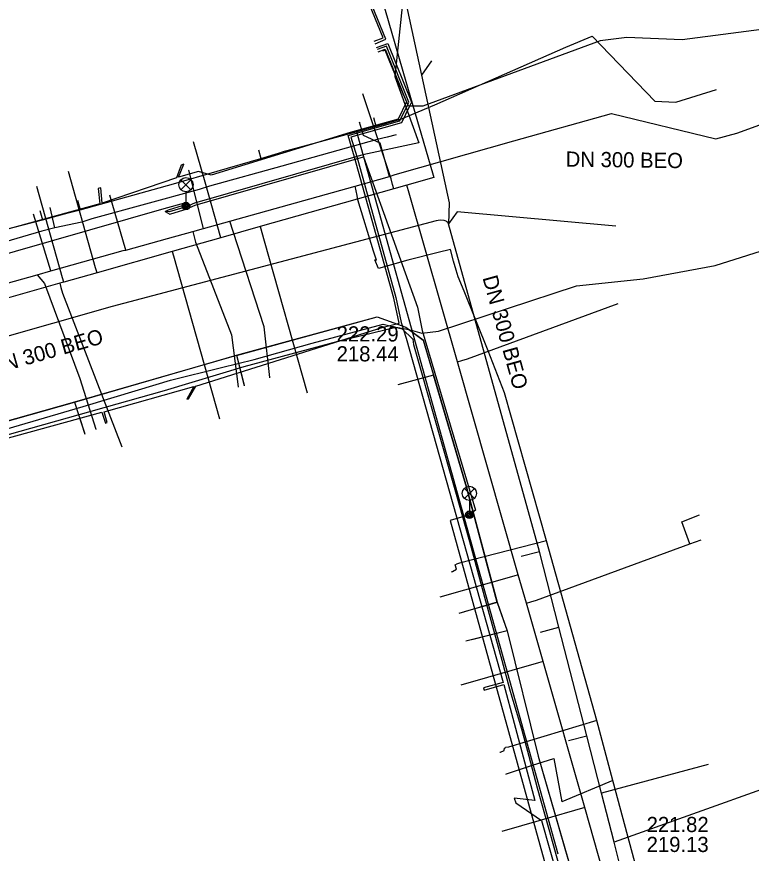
# Model space of a CAD drawing. Extents: x -595540 to -593988, y -1160850 to -1159202.
# Drawn here: x -595330.1 to -595291.35, y -1160188.81 to -1160144.71 of the extents above; entities that cross this region are included whole.
import ezdxf

# ---------------------------------------------------------------- set-up
doc = ezdxf.new("R2010")
doc.units = 0
for name, color, linetype in [('BVK-JEDNOTNA_popisy', 7, 'Continuous'), ('BVK-JEDNOTNA_trasa sítě', 7, 'Continuous'), ('BVK-VODOVOD_trasa sítě', 7, 'Continuous'), ('CETIN_kabel podzemní', 7, 'Continuous'), ('DESTOVA_trasa neprovozované sítě', 7, 'Continuous'), ('DSP-SDEL-VODAFONE_kabel', 7, 'Continuous'), ('EON-NN_kabel', 7, 'Continuous'), ('INNOGY-STL_trasa sítě', 7, 'Continuous'), ('JEDNOTNA_trasa neprovozované sítě', 7, 'Continuous'), ('QUANTCOM_kabel', 7, 'Continuous'), ('TSB_kabel VO', 7, 'Continuous'), ('TSB_lampy VO', 7, 'Continuous')]:
    doc.layers.add(name, color=color, linetype=linetype)

msp = doc.modelspace()

# ---------------------------------------------------------------- linework, layer by layer
at = {"layer": 'BVK-JEDNOTNA_popisy'}
for p, q in [((-595313.223, -1160161.952), (-595313.223, -1160161.952)), ((-595296.872, -1160187.814), (-595296.872, -1160187.814))]:
    msp.add_line(p, q, dxfattribs=at)
at = {"layer": 'BVK-JEDNOTNA_trasa sítě'}
for points in [[(-595311.529, -1160134.947), (-595308.749, -1160147.785), (-595307.29, -1160154.524), (-595307.319, -1160155.629)], [(-595298.501, -1160155.751), (-595306.863, -1160154.984), (-595307.319, -1160155.629)], [(-595307.319, -1160155.629), (-595307.358, -1160155.56), (-595307.405, -1160155.516), (-595307.453, -1160155.487), (-595307.558, -1160155.441), (-595307.752, -1160155.433), (-595307.87, -1160155.448), (-595307.977, -1160155.473), (-595325.068, -1160159.985), (-595337.794, -1160163.599), (-595339.266, -1160164.017), (-595342.269, -1160164.824)], [(-595297.873, -1160191.014), (-595297.883, -1160190.975), (-595298.119, -1160190.055), (-595298.59, -1160188.225), (-595299.254, -1160185.639), (-595300.03, -1160182.617), (-595301.501, -1160176.893), (-595302.529, -1160172.893), (-595307.319, -1160155.629)]]:
    msp.add_lwpolyline(points, dxfattribs=at)
at = {"layer": 'BVK-VODOVOD_trasa sítě'}
msp.add_line((-595309.397, -1160154.005), (-595309.517, -1160153.585), dxfattribs=at)
for points in [[(-595329.475, -1160078.021), (-595329.376, -1160078.675), (-595329.294, -1160079.227), (-595329.234, -1160079.629), (-595329.048, -1160080.866), (-595327.71, -1160085.484), (-595323.014, -1160101.701), (-595309.568, -1160148.128), (-595308.174, -1160152.941)], [(-595310.204, -1160153.779), (-595310.27, -1160153.547), (-595310.354, -1160153.25), (-595311.837, -1160148.768)], [(-595319.336, -1160156.359), (-595320.163, -1160153.431), (-595320.764, -1160151.302)], [(-595325.862, -1160158.202), (-595325.934, -1160157.946), (-595327.369, -1160152.868)], [(-595308.174, -1160152.941), (-595308.103, -1160153.186), (-595309.517, -1160153.585)], [(-595309.517, -1160153.585), (-595310.204, -1160153.779), (-595317.247, -1160155.769), (-595319.336, -1160156.359), (-595321.896, -1160157.082), (-595325.862, -1160158.202), (-595327.618, -1160158.698), (-595327.829, -1160158.758), (-595332.769, -1160160.153), (-595333.38, -1160160.326), (-595338.14, -1160161.67), (-595339.157, -1160161.957), (-595340.915, -1160162.454), (-595343.663, -1160163.231), (-595345.477, -1160163.744), (-595351.575, -1160165.468), (-595355.778, -1160166.656)], [(-595327.618, -1160158.698), (-595327.682, -1160158.47), (-595329.042, -1160153.656)], [(-595298.685, -1160191.495), (-595299.175, -1160189.75), (-595300.133, -1160186.399), (-595302.334, -1160178.704), (-595303.216, -1160175.619), (-595303.642, -1160174.128), (-595306.855, -1160162.894), (-595309.397, -1160154.005)], [(-595317.247, -1160155.769), (-595317.036, -1160156.517), (-595314.772, -1160164.531)], [(-595321.896, -1160157.082), (-595321.829, -1160157.319), (-595319.404, -1160165.906)], [(-595327.829, -1160158.758), (-595327.764, -1160158.987), (-595327.68, -1160159.287), (-595324.546, -1160167.375)], [(-595306.855, -1160162.894), (-595306.612, -1160162.825), (-595306.326, -1160162.743), (-595298.369, -1160159.817)], [(-595294.587, -1160172.489), (-595295.012, -1160171.332), (-595294.077, -1160170.965)], [(-595303.216, -1160175.619), (-595302.977, -1160175.55), (-595302.688, -1160175.467), (-595294.587, -1160172.489), (-595294.001, -1160172.274)], [(-595303.642, -1160174.128), (-595303.879, -1160174.196), (-595307.773, -1160175.309)], [(-595302.334, -1160178.704), (-595302.575, -1160178.773), (-595306.679, -1160179.947)], [(-595300.133, -1160186.399), (-595302.441, -1160187.059), (-595304.51, -1160187.651)]]:
    msp.add_lwpolyline(points, dxfattribs=at)
at = {"layer": 'CETIN_kabel podzemní'}
for points in [[(-595309.92, -1160150.15), (-595308.04, -1160149.35), (-595301.14, -1160146.31), (-595299.75, -1160145.74)], [(-595299.75, -1160145.74), (-595296.44, -1160149.16), (-595295.33, -1160149.21), (-595293.19, -1160148.55)], [(-595311.14, -1160150.49), (-595311.26, -1160150.04)], [(-595311.14, -1160150.49), (-595312.15, -1160150.77)], [(-595309.92, -1160150.15), (-595311.14, -1160150.49)], [(-595312.15, -1160150.77), (-595314.29, -1160151.36)], [(-595301.53, -1160188.86), (-595309.69, -1160159.62), (-595311.75, -1160152.24), (-595312.15, -1160150.77)], [(-595314.29, -1160151.36), (-595316.11, -1160151.85)], [(-595317.35, -1160151.72), (-595317.22, -1160152.18)], [(-595326.75, -1160154.88), (-595321.83, -1160153.52), (-595317.22, -1160152.18)], [(-595317.22, -1160152.18), (-595316.11, -1160151.85)], [(-595326.89, -1160154.37), (-595326.75, -1160154.88)], [(-595328.87, -1160154.92), (-595328.74, -1160155.41)], [(-595328.74, -1160155.41), (-595327.38, -1160155.05), (-595326.75, -1160154.88)], [(-595334.09, -1160156.82), (-595332.84, -1160156.47), (-595328.74, -1160155.41)], [(-595312.23, -1160160.84), (-595311.09, -1160160.52), (-595309.57, -1160161.08), (-595308.66, -1160161.75), (-595308.12, -1160163.6)], [(-595318.5, -1160162.56), (-595312.23, -1160160.84)], [(-595318.5, -1160162.56), (-595327.05, -1160165.02)], [(-595318.5, -1160162.56), (-595318.1, -1160164.17)], [(-595308.12, -1160163.6), (-595309.99, -1160164.11)], [(-595304.75, -1160175.58), (-595306.38, -1160169.51), (-595308.12, -1160163.6)], [(-595327.05, -1160165.02), (-595331.79, -1160166.36)], [(-595327.05, -1160165.02), (-595326.51, -1160166.71)], [(-595304.75, -1160175.58), (-595306.49, -1160176.08)], [(-595304.75, -1160175.58), (-595304.22, -1160177.08)], [(-595304.22, -1160177.08), (-595306.1, -1160177.56)], [(-595304.22, -1160177.08), (-595302.6, -1160183.68), (-595301.02, -1160189.09)]]:
    msp.add_lwpolyline(points, dxfattribs=at)
at = {"layer": 'DESTOVA_trasa neprovozované sítě'}
for p, q in [((-595308.22, -1160147.03), (-595308.749, -1160147.785)), ((-595293.63, -1160184.13), (-595299.254, -1160185.639)), ((-595288.62, -1160184.65), (-595298.59, -1160188.225))]:
    msp.add_line(p, q, dxfattribs=at)
at = {"layer": 'DSP-SDEL-VODAFONE_kabel'}
for p, q in [((-595310.09, -1160150.93), (-595310.55, -1160151.05)), ((-595311.09, -1160151.18), (-595316.12, -1160152.59)), ((-595310.55, -1160151.05), (-595311.09, -1160151.18)), ((-595311.09, -1160151.18), (-595311.09, -1160151.18)), ((-595316.12, -1160152.59), (-595319.92, -1160153.64)), ((-595320.48, -1160153.81), (-595326.13, -1160155.36)), ((-595319.92, -1160153.64), (-595320.48, -1160153.81)), ((-595328.09, -1160155.84), (-595328.34, -1160154.77)), ((-595326.13, -1160155.36), (-595326.67, -1160155.54)), ((-595326.67, -1160155.54), (-595328.09, -1160155.84)), ((-595328.77, -1160156.02), (-595333.2, -1160157.3)), ((-595328.09, -1160155.84), (-595328.77, -1160156.02)), ((-595318.497, -1160162.556), (-595318.107, -1160164.133)), ((-595327.054, -1160165.02), (-595326.53, -1160166.645)), ((-595304.747, -1160175.575), (-595306.78, -1160176.162)), ((-595304.224, -1160177.077), (-595306.405, -1160177.633))]:
    msp.add_line(p, q, dxfattribs=at)
for points in [[(-595310.106, -1160161.066), (-595309.592, -1160161.161), (-595309.214, -1160161.254), (-595308.723, -1160161.396), (-595307.844, -1160161.285), (-595300.571, -1160158.892), (-595297.054, -1160158.522), (-595293.265, -1160157.815), (-595284.969, -1160155.2), (-595279.187, -1160152.467), (-595271.272, -1160145.978), (-595258.783, -1160133.806), (-595256.314, -1160130.96), (-595253.633, -1160127.227), (-595253.268, -1160126.469), (-595252.993, -1160124.784), (-595249.536, -1160120.794)], [(-595310.106, -1160161.066), (-595309.592, -1160161.161), (-595309.214, -1160161.254), (-595308.723, -1160161.396), (-595307.844, -1160161.285), (-595300.571, -1160158.892), (-595297.054, -1160158.522), (-595293.265, -1160157.815), (-595284.969, -1160155.2), (-595279.187, -1160152.467), (-595271.272, -1160145.978), (-595258.783, -1160133.806), (-595256.314, -1160130.96), (-595253.633, -1160127.227), (-595253.268, -1160126.469), (-595252.993, -1160124.784), (-595249.536, -1160120.794)], [(-595372.994, -1160178.146), (-595363.456, -1160175.53), (-595358.443, -1160174.042), (-595351.089, -1160172.023), (-595349.428, -1160171.593), (-595348.994, -1160171.146), (-595344.701, -1160169.85), (-595338.548, -1160168.128), (-595331.792, -1160166.363), (-595327.054, -1160165.02), (-595318.497, -1160162.556), (-595311.093, -1160160.525), (-595309.566, -1160161.079), (-595308.66, -1160161.748), (-595306.376, -1160169.513), (-595304.747, -1160175.575), (-595304.224, -1160177.077), (-595302.601, -1160183.681), (-595301.022, -1160189.087), (-595299.542, -1160194.104), (-595298.655, -1160197.662)], [(-595358.031, -1160174.403), (-595350.648, -1160172.328), (-595348.944, -1160171.876), (-595344.146, -1160170.505), (-595338.897, -1160169.058), (-595338.1, -1160168.845), (-595337.245, -1160168.622), (-595331.87, -1160167.1), (-595322.294, -1160164.402), (-595318.103, -1160163.148), (-595313.15, -1160161.811), (-595310.106, -1160161.066)], [(-595358.031, -1160174.403), (-595350.648, -1160172.328), (-595348.944, -1160171.876), (-595344.146, -1160170.505), (-595338.897, -1160169.058), (-595338.1, -1160168.845), (-595337.245, -1160168.622), (-595331.87, -1160167.1), (-595322.294, -1160164.402), (-595318.103, -1160163.148), (-595313.15, -1160161.811), (-595310.106, -1160161.066)]]:
    msp.add_lwpolyline(points, dxfattribs=at)
at = {"layer": 'EON-NN_kabel'}
for points in [[(-595311.196, -1160146.132), (-595310.626, -1160145.887), (-595316.626, -1160131.247), (-595319.368, -1160125.158), (-595321.905, -1160118.474), (-595323.191, -1160115.314), (-595323.267, -1160115.09), (-595324.167, -1160111.913), (-595324.289, -1160108.34), (-595326.743, -1160100.926), (-595326.977, -1160100.887)], [(-595311.249, -1160145.997), (-595310.77, -1160145.817), (-595316.736, -1160131.294), (-595319.479, -1160125.204), (-595322.017, -1160118.518), (-595323.304, -1160115.356), (-595323.334, -1160115.267), (-595324.19, -1160115.973), (-595324.244, -1160115.824), (-595323.367, -1160115.148), (-595324.286, -1160111.932), (-595324.408, -1160108.361), (-595326.822, -1160101.07), (-595326.92, -1160101.052)], [(-595258.373, -1160124.083), (-595259.154, -1160124.616), (-595261.547, -1160126.178), (-595264.852, -1160128.553), (-595272.797, -1160134.116), (-595279.314, -1160138.97), (-595286.098, -1160143.913), (-595289.464, -1160145.197), (-595294.99, -1160145.922), (-595297.91, -1160145.8)], [(-595311.119, -1160146.331), (-595310.526, -1160146.11), (-595309.277, -1160149.209), (-595309.378, -1160149.42), (-595309.8, -1160150.301), (-595312.466, -1160151.061), (-595312.162, -1160152.069), (-595310.096, -1160159.511), (-595309.814, -1160160.824), (-595309.547, -1160161.66), (-595304.446, -1160179.796), (-595305.47, -1160180.093), (-595305.44, -1160180.206), (-595304.409, -1160179.91), (-595302.772, -1160186.027), (-595303.853, -1160185.899), (-595303.775, -1160186.142), (-595302.416, -1160187.071), (-595299.344, -1160197.899), (-595300.394, -1160198.065), (-595300.354, -1160198.181), (-595299.311, -1160198.015), (-595293.738, -1160217.763), (-595294.986, -1160218.089)], [(-595297.91, -1160145.8), (-595299.33, -1160145.97), (-595308.67, -1160149.42), (-595309.378, -1160149.42), (-595309.44, -1160149.42), (-595309.473, -1160149.341), (-595309.711, -1160148.774), (-595310.46, -1160146.99), (-595310.66, -1160146.47), (-595310.81, -1160146.53)], [(-595311.033, -1160146.555), (-595310.662, -1160146.416), (-595309.711, -1160148.774), (-595309.539, -1160149.201), (-595309.97, -1160150.099), (-595312.512, -1160150.817), (-595319.839, -1160153.052), (-595320.502, -1160152.871), (-595321.56, -1160153.173), (-595321.277, -1160152.476), (-595321.427, -1160152.524), (-595321.676, -1160153.204), (-595325.595, -1160154.543), (-595325.655, -1160153.728), (-595325.808, -1160153.767), (-595325.713, -1160154.566), (-595340.064, -1160158.505)], [(-595335.906, -1160168.374), (-595325.6, -1160165.551), (-595325.413, -1160166.125), (-595325.333, -1160166.102), (-595325.481, -1160165.529), (-595320.761, -1160164.208), (-595321.121, -1160164.868), (-595321.037, -1160164.846), (-595320.644, -1160164.177), (-595310.762, -1160161.075), (-595309.93, -1160160.855), (-595310.213, -1160159.54), (-595312.277, -1160152.102), (-595312.621, -1160150.976), (-595309.885, -1160150.2), (-595309.473, -1160149.341), (-595309.408, -1160149.205), (-595310.594, -1160146.263), (-595311.076, -1160146.443)]]:
    msp.add_lwpolyline(points, dxfattribs=at)
at = {"layer": 'INNOGY-STL_trasa sítě'}
for points in [[(-595298.72, -1160149.81), (-595293.22, -1160151.14), (-595292.12, -1160150.84), (-595282.59, -1160147.38), (-595274.79, -1160142.24), (-595265.1, -1160134.68), (-595261.26, -1160130.43), (-595255.91, -1160124.21), (-595252.3, -1160120.13), (-595235.1, -1160106.32), (-595229.13, -1160102.78), (-595224.53, -1160100.99), (-595208.42, -1160096.62), (-595191.5, -1160094.06), (-595171.19, -1160091.21), (-595144.48, -1160088.32), (-595116.92, -1160086.75), (-595095.63, -1160085.88)], [(-595334.006, -1160159.71), (-595329.019, -1160158.305), (-595328.299, -1160158.105), (-595324.474, -1160157.039), (-595324.346, -1160157.006), (-595322.14, -1160156.4), (-595320.816, -1160156.024), (-595320.241, -1160155.864), (-595318.862, -1160155.48), (-595312.247, -1160153.64), (-595310.439, -1160153.137), (-595310.135, -1160153.016), (-595303.87, -1160151.25), (-595298.72, -1160149.81)], [(-595310.439, -1160153.137), (-595310.93, -1160151.379), (-595311.801, -1160150.969), (-595312.012, -1160150.273), (-595312.022, -1160150.283)], [(-595320.241, -1160155.864), (-595321.022, -1160152.803), (-595321.034, -1160152.808)], [(-595307.057, -1160157.591), (-595307.221, -1160156.976), (-595307.86, -1160157.139), (-595309.463, -1160157.532), (-595311.012, -1160157.974), (-595311.205, -1160157.52), (-595311.119, -1160157.535), (-595311.275, -1160157.069), (-595312.105, -1160154.364), (-595312.137, -1160154.131), (-595312.247, -1160153.64)], [(-595324.346, -1160157.006), (-595325.179, -1160154.112), (-595325.19, -1160154.116)], [(-595328.299, -1160158.105), (-595329.21, -1160155.107), (-595329.22, -1160155.116)], [(-595316.746, -1160163.742), (-595316.738, -1160163.72), (-595317.052, -1160161.062), (-595318.685, -1160156.025), (-595318.862, -1160155.48)], [(-595320.816, -1160156.024), (-595320.672, -1160156.59), (-595318.766, -1160161.483), (-595318.415, -1160164.218), (-595318.424, -1160164.234)], [(-595306.916, -1160158.062), (-595307.057, -1160157.591)], [(-595329.019, -1160158.305), (-595328.623, -1160158.774), (-595326.766, -1160163.778), (-595325.919, -1160166.442), (-595325.924, -1160166.462)], [(-595290.41, -1160215.66), (-595290.56, -1160215.08), (-595290.65, -1160214.74), (-595290.83, -1160213.724), (-595291.38, -1160211.89), (-595293.78, -1160202.82), (-595296.88, -1160191.56), (-595298.66, -1160184.97), (-595299.5, -1160181.81), (-595302.16, -1160172.34), (-595304.37, -1160164.54), (-595305.23, -1160162.32), (-595306.49, -1160159.18), (-595306.809, -1160158.416), (-595306.916, -1160158.062)], [(-595302.16, -1160172.34), (-595306.733, -1160173.519), (-595306.897, -1160173.57)], [(-595307.164, -1160173.972), (-595307.106, -1160173.944), (-595306.898, -1160173.826), (-595306.965, -1160173.604), (-595306.897, -1160173.57)], [(-595299.5, -1160181.81), (-595304.159, -1160183.204), (-595304.318, -1160183.225)], [(-595304.611, -1160183.484), (-595304.576, -1160183.469), (-595304.38, -1160183.381), (-595304.375, -1160183.269), (-595304.318, -1160183.225)], [(-595304.298, -1160184.637), (-595304.268, -1160184.621), (-595302.888, -1160184.169), (-595301.765, -1160183.804), (-595301.337, -1160186.088)], [(-595298.66, -1160184.97), (-595301.337, -1160186.088)]]:
    msp.add_lwpolyline(points, dxfattribs=at)
at = {"layer": 'JEDNOTNA_trasa neprovozované sítě'}
for p, q in [((-595303.497, -1160173.141), (-595302.529, -1160172.893)), ((-595302.47, -1160177.142), (-595301.501, -1160176.893)), ((-595300.999, -1160182.866), (-595300.03, -1160182.617))]:
    msp.add_line(p, q, dxfattribs=at)
at = {"layer": 'QUANTCOM_kabel'}
for points in [[(-595354.7, -1160173.1), (-595353.28, -1160172.69), (-595350.38, -1160171.85), (-595349.1, -1160171.53), (-595347.9, -1160171.25), (-595346.49, -1160170.82), (-595338.46, -1160168.57), (-595336.91, -1160168.2), (-595332.69, -1160166.99), (-595330.97, -1160166.53), (-595326.59, -1160165.25), (-595323.67, -1160164.38), (-595321.99, -1160163.87), (-595319.29, -1160163.19), (-595317.58, -1160162.77), (-595314.51, -1160161.91), (-595310.77, -1160160.91), (-595309.77, -1160161.16)], [(-595309.77, -1160161.16), (-595309.2, -1160161.7), (-595309.17, -1160161.99), (-595306.89, -1160169.99), (-595306.13, -1160172.68), (-595305.43, -1160175.3), (-595304.51, -1160178.63), (-595304.1, -1160180.13), (-595303.98, -1160180.55)], [(-595303.98, -1160180.55), (-595303.47, -1160182.25), (-595303.08, -1160183.69), (-595302.64, -1160185.36), (-595302.03, -1160187.54), (-595300.89, -1160191.62), (-595300.45, -1160193.23), (-595300.37, -1160193.6), (-595299.96, -1160195.07), (-595299.88, -1160195.31), (-595299.88, -1160195.31), (-595299.45, -1160196.75), (-595297.91, -1160202.35), (-595297.23, -1160204.95), (-595295.28, -1160211.81), (-595294.83, -1160213.59), (-595295.02, -1160213.97), (-595294.74, -1160214.97), (-595294.18, -1160215.56), (-595293.5, -1160218.09), (-595293.6, -1160218.93), (-595291.21, -1160227.71), (-595287.01, -1160242.54)]]:
    msp.add_lwpolyline(points, dxfattribs=at)
at = {"layer": 'TSB_kabel VO'}
for points in [[(-595327.53, -1160097.8), (-595322.263, -1160111.549), (-595318.62, -1160121.06), (-595317.85, -1160122.79), (-595317.53, -1160123.68), (-595315.93, -1160127.86), (-595314.68, -1160130.88), (-595314.02, -1160132.74), (-595312.57, -1160136.64), (-595310.56, -1160141.81), (-595310.64, -1160141.96), (-595310.484, -1160141.99), (-595309.73, -1160143.81), (-595310.15, -1160147.86), (-595308.88, -1160151.36), (-595311.847, -1160151.982), (-595320.712, -1160154.532), (-595321.16, -1160154.723), (-595322.058, -1160154.992), (-595322.27, -1160154.97)], [(-595322.27, -1160154.97), (-595322.024, -1160155.107), (-595321.284, -1160154.886), (-595321.125, -1160154.838), (-595320.679, -1160154.647), (-595311.81, -1160152.097), (-595308.95, -1160160.02), (-595308.71, -1160161.25), (-595305.89, -1160170.72), (-595306.22, -1160170.96)], [(-595321.17, -1160154.69), (-595321.252, -1160154.535), (-595322.329, -1160154.827), (-595351.7, -1160163.25), (-595380.95, -1160171.45), (-595381.21, -1160170.46), (-595413.45, -1160179.67), (-595413.13, -1160180.56), (-595423.84, -1160183.75), (-595426.19, -1160184.17), (-595428.16, -1160180.61), (-595429.24, -1160179.51)], [(-595322.27, -1160154.97), (-595322.098, -1160154.879), (-595321.297, -1160154.639), (-595321.17, -1160154.69)], [(-595306.22, -1160170.96), (-595307.24, -1160171.266), (-595300.85, -1160194.34), (-595300.06, -1160194.05), (-595300.85, -1160194.34), (-595295.81, -1160213.39), (-595294.93, -1160213.1), (-595295.81, -1160213.39), (-595295.12, -1160216.16), (-595293.25, -1160218.63), (-595287.72, -1160238.36), (-595285.55, -1160246.75), (-595272.52, -1160250.8), (-595258.36, -1160301.8)]]:
    msp.add_lwpolyline(points, dxfattribs=at)
at = {"layer": 'TSB_lampy VO'}
for p, q in [((-595321.435, -1160153.83), (-595320.905, -1160153.3)), ((-595321.435, -1160153.3), (-595320.905, -1160153.83)), ((-595321.435, -1160153.83), (-595320.905, -1160153.3)), ((-595321.435, -1160153.3), (-595320.905, -1160153.83)), ((-595321.17, -1160153.94), (-595321.17, -1160154.69)), ((-595321.17, -1160153.94), (-595321.17, -1160154.69)), ((-595306.485, -1160170.1), (-595305.955, -1160169.57)), ((-595306.485, -1160169.57), (-595305.955, -1160170.1)), ((-595306.485, -1160170.1), (-595305.955, -1160169.57)), ((-595306.485, -1160169.57), (-595305.955, -1160170.1)), ((-595306.22, -1160170.21), (-595306.22, -1160170.96)), ((-595306.22, -1160170.21), (-595306.22, -1160170.96))]:
    msp.add_line(p, q, dxfattribs=at)
for centre, radius in [((-595321.17, -1160153.565), 0.375), ((-595321.17, -1160153.565), 0.375), ((-595321.17, -1160154.69), 0.2), ((-595321.17, -1160154.69), 0.2), ((-595321.17, -1160154.69), 0.145), ((-595321.17, -1160154.69), 0.145), ((-595321.17, -1160154.69), 0.0876), ((-595321.17, -1160154.69), 0.0876), ((-595306.22, -1160169.835), 0.375), ((-595306.22, -1160169.835), 0.375), ((-595306.22, -1160170.96), 0.2), ((-595306.22, -1160170.96), 0.2), ((-595306.22, -1160170.96), 0.145), ((-595306.22, -1160170.96), 0.145), ((-595306.22, -1160170.96), 0.0876), ((-595306.22, -1160170.96), 0.0876)]:
    msp.add_circle(centre, radius, dxfattribs=at)

# ---------------------------------------------------------------- texts
at = {"layer": 'BVK-JEDNOTNA_popisy'}
for rotation, p in [(359.22, (-595301.146, -1160152.608)), (285.5174, (-595305.535, -1160158.463)), (15.8709, (-595331.413, -1160163.598))]:
    msp.add_text('DN 300 BEO', height=0.8, rotation=rotation, dxfattribs=at).set_placement(p)
for s, p in [('222.29', (-595313.223, -1160161.827)), ('218.44', (-595313.223, -1160162.877)), ('221.82', (-595296.872, -1160187.689)), ('219.13', (-595296.872, -1160188.739))]:
    msp.add_text(s, height=0.8, dxfattribs=at).set_placement(p)

doc.saveas('drawing.dxf')
